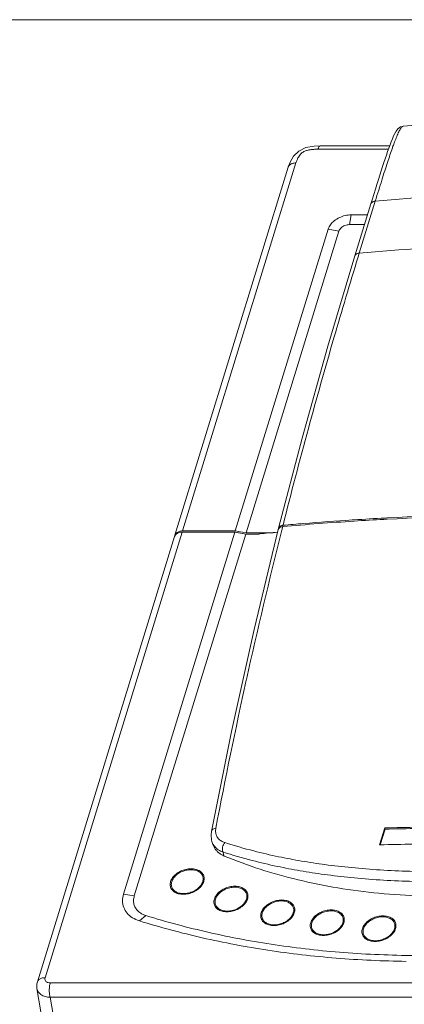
# Model space of a CAD drawing. Header units: millimetres. Extents: x -473 to 23648, y -382 to 1866.
# Tile 409 of 607: x 8129 to 8237, y 509 to 784. Entities that reach past the tile are written whole.
import ezdxf

# ---------------------------------------------------------------- set-up
doc = ezdxf.new("R2010")
doc.units = ezdxf.units.MM
doc.header["$LTSCALE"] = 80
doc.layers.get('0').update_dxf_attribs({"linetype": 'CONTINUOUS'})
for name, color, linetype in [('06_ALL_SURFS', 7, 'CONTINUOUS'), ('09_ALL_ROUNDS', 7, 'CONTINUOUS'), ('20_ALL_FEATURES', 7, 'CONTINUOUS'), ('_BLACK_HOLE', 7, 'CONTINUOUS')]:
    doc.layers.add(name, color=color, linetype=linetype)

msp = doc.modelspace()

# ---------------------------------------------------------------- linework, layer by layer
at = {"color": 0, "lineweight": 0}
msp.add_line((9857.679, 784.392), (7268.152, 784.392), dxfattribs=at)
at = {"layer": '06_ALL_SURFS', "color": 0, "linetype": 'Continuous', "lineweight": 0}
msp.add_arc((8273.529, -147.594), 791.786, 95.247085, 95.614682, dxfattribs=at)
at = {"layer": '09_ALL_ROUNDS', "color": 0, "linetype": 'Continuous', "lineweight": 0}
for centre, radius, start, end in [((8303.573, -134.304), 871.125, 92.596976, 94.942152), ((8298.601, -141.565), 863.803, 92.599906, 94.952013)]:
    msp.add_arc(centre, radius, start, end, dxfattribs=at)
at = {"layer": '20_ALL_FEATURES', "color": 0, "linetype": 'Continuous', "lineweight": 0}
for p, q in [((8206.278, 744.283), (8174.517, 641.214)), ((8215.311, 725.716), (8189.274, 641.221)), ((8218.336, 725.169), (8192.299, 640.675)), ((8224.036, 719.014), (8223.716, 717.973)), ((8221.998, 644.282), (8222.592, 644.321)), ((8231.352, 644.479), (8230.933, 644.456)), ((8231.255, 644.832), (8231.848, 644.864)), ((8231.863, 644.506), (8231.352, 644.479)), ((8174.405, 640.85), (8135.96, 516.089)), ((8189.162, 640.857), (8157.936, 539.524)), ((8192.187, 640.31), (8160.961, 538.977)), ((8189.162, 640.857), (8174.405, 640.85)), ((8174.517, 641.214), (8189.274, 641.221)), ((8189.161, 640.879), (8189.331, 640.879)), ((8189.162, 640.857), (8192.187, 640.31)), ((8192.299, 640.675), (8189.274, 641.221)), ((8192.357, 640.332), (8189.331, 640.879)), ((8196.062, 640.312), (8192.187, 640.31)), ((8192.299, 640.675), (8199.926, 640.678)), ((8202.561, 642.429), (8202.299, 641.387)), ((8192.402, 599.571), (8192.368, 599.419)), ((8229.699, 553.293), (8231.156, 558.032)), ((8231.276, 557.689), (8229.926, 553.298)), ((8231.276, 557.689), (8231.156, 558.032)), ((8229.811, 553.296), (8229.699, 553.293))]:
    msp.add_line(p, q, dxfattribs=at)
for centre, radius, start, end in [((8277.226, -213.733), 859.795, 90.022249, 93.025371), ((8277.165, -215.667), 861.365, 90.017803, 93.014753), ((8202.853, 640.533), 2.268, 95.04591, 99.45686), ((8274.56, -166.047), 811.675, 93.669017, 95.089029), ((8273.889, -156.828), 802.788, 94.682204, 95.09083), ((8275.082, -171.919), 817.926, 93.721132, 94.679232), ((8275.836, -183.642), 829.673, 93.080207, 93.679462), ((8275.664, -182.621), 828.286, 93.095688, 93.67184), ((8173.481, 639.295), 1.283, 155.63596, 162.71055), ((8173.542, 639.267), 1.351, 142.26595, 155.60634), ((8173.588, 639.667), 1.276, 162.9279, 173.21879), ((9649.232, 276.861), 1492.144, 165.859733, 167.50981), ((8202.169, 641.403), 0.86, 150.15461, 165.74731), ((9616.34, 284.152), 1458.454, 167.516107, 169.177993), ((8250.256, -148.648), 706.938, 90.02379, 91.548181), ((8250.419, -152.423), 710.37, 90.027182, 91.5442), ((8248.835, -144.88), 698.436, 90.027141, 91.560803)]:
    msp.add_arc(centre, radius, start, end, dxfattribs=at)
for points, knots in [([(8223.716, 717.973), (8221.396, 710.428), (8216.611, 694.435), (8209.551, 669.382), (8204.942, 651.842), (8202.653, 642.793)], [0, 0, 0, 0, 23.6808739, 50.0785279, 78.0819311, 78.0819311, 78.0819311, 78.0819311]), ([(8201.628, 642.35), (8201.743, 642.481), (8202.024, 642.661), (8202.336, 642.747), (8202.48, 642.771)], [0, 0, 0, 0, 0.5239877, 0.96341417, 0.96341417, 0.96341417, 0.96341417]), ([(8172.543, 640.398), (8172.474, 640.299), (8172.413, 640.179), (8172.372, 640.053), (8172.368, 640.042)], [0, 0, 0, 0, 0.36088872, 0.39686103, 0.39686103, 0.39686103, 0.39686103]), ([(8173.543, 641.075), (8173.403, 641.031), (8173.138, 640.924), (8172.795, 640.696), (8172.615, 640.502), (8172.543, 640.398)], [0, 0, 0, 0, 0.4422445, 0.8495757, 1.2278813, 1.2278813, 1.2278813, 1.2278813]), ([(8172.949, 640.501), (8173.153, 640.621), (8173.634, 640.799), (8174.139, 640.849), (8174.405, 640.85)], [0, 0, 0, 0, 0.7117683, 1.5103623, 1.5103623, 1.5103623, 1.5103623]), ([(8201.404, 641.846), (8201.407, 641.876), (8201.413, 641.92), (8201.423, 641.964), (8201.427, 641.979)], [0, 0, 0, 0, 0.08984953, 0.13556249, 0.13556249, 0.13556249, 0.13556249]), ([(8202.075, 642.327), (8201.936, 642.279), (8201.683, 642.153), (8201.488, 641.944), (8201.423, 641.831)], [0, 0, 0, 0, 0.44104478, 0.83247004, 0.83247004, 0.83247004, 0.83247004])]:
    msp.add_open_spline(points, degree=3, knots=knots, dxfattribs=at)
for points in [[(8172.474, 640.094), (8172.602, 640.258), (8172.769, 640.395), (8172.949, 640.501)], [(8174.01, 641.179), (8173.852, 641.156), (8173.695, 641.122), (8173.543, 641.075)], [(8174.517, 641.214), (8174.348, 641.214), (8174.178, 641.203), (8174.01, 641.179)], [(8201.427, 641.979), (8201.462, 642.115), (8201.534, 642.245), (8201.628, 642.35)], [(8202.561, 642.429), (8202.396, 642.414), (8202.231, 642.382), (8202.075, 642.327)]]:
    msp.add_open_spline(points, degree=3, dxfattribs=at)
at = {"layer": '_BLACK_HOLE', "color": 0, "linetype": 'Continuous', "lineweight": 0}
for p, q in [((8236.433, 754.609), (8236.432, 754.609)), ((8232.222, 748.135), (8212.44, 748.125)), ((8232.561, 749.079), (8213.156, 749.069)), ((8232.654, 749.335), (8232.324, 748.425)), ((8204.129, 743.111), (8172.368, 640.042)), ((8228.525, 733.582), (8224.036, 719.014)), ((8227.306, 732.81), (8222.817, 718.242)), ((8221.259, 726.991), (8221.741, 729.725)), ((8221.741, 729.725), (8226.356, 729.727)), ((8218.336, 725.169), (8215.311, 725.716)), ((8225.514, 726.994), (8221.259, 726.991)), ((8208.036, 667.21), (8201.427, 641.979)), ((8172.256, 639.678), (8133.81, 514.914)), ((8188.215, 585.039), (8182.584, 557.022)), ((8182.584, 557.023), (8182.584, 557.021)), ((8183.003, 553.358), (8182.729, 554.208)), ((8185.824, 551.299), (8186.197, 550.163)), ((8160.961, 538.977), (8157.936, 539.524)), ((8164.211, 533.515), (8162.404, 532.013)), ((8135.437, 502.721), (8133.682, 513.027)), ((8137.394, 514.64), (8341.967, 514.743)), ((8137.374, 510.603), (8341.947, 510.706)), ((8139.13, 500.293), (8137.374, 510.603))]:
    msp.add_line(p, q, dxfattribs=at)
for points in [[(8314.312, 758.596), (8288.533, 758.14), (8261.879, 756.755), (8236.433, 754.61)], [(8236.432, 754.609), (8235.564, 754.344), (8234.878, 753.82), (8234.394, 753.209), (8234.009, 752.553), (8233.655, 751.827), (8233.315, 751.037), (8232.982, 750.204), (8232.654, 749.335)], [(8213.156, 749.069), (8211.345, 748.983), (8209.09, 748.554), (8207.117, 747.617), (8205.627, 746.155), (8204.631, 744.448), (8204.129, 743.11)], [(8232.324, 748.425), (8231.991, 747.474), (8231.651, 746.483), (8231.305, 745.45), (8230.949, 744.372), (8230.584, 743.25), (8230.208, 742.082), (8229.819, 740.865), (8229.418, 739.596), (8229.001, 738.272), (8228.569, 736.887), (8228.118, 735.437), (8227.648, 733.918), (8227.306, 732.81)], [(8222.817, 718.242), (8215.266, 692.989), (8208.036, 667.21)], [(8201.335, 641.615), (8194.542, 613.58), (8188.215, 585.039)], [(8182.584, 557.021), (8182.478, 556.11), (8182.609, 554.642), (8182.732, 554.198)], [(8133.81, 514.914), (8133.685, 514.392), (8133.682, 513.026)]]:
    msp.add_lwpolyline(points, dxfattribs=at)
msp.add_arc((8186.555, 555.434), 4.018, 197.91606, 210.2611, dxfattribs=at)
for points, knots in [([(8236.434, 754.593), (8236.345, 754.582), (8236.005, 754.478), (8235.576, 753.856), (8235.052, 752.926), (8234.505, 751.652), (8233.971, 750.292), (8233.629, 749.355), (8233.476, 748.927)], [0, 0, 0, 0, 0.2711373, 1.0295578, 2.1342941, 3.5306923, 5.1615445, 6.5234507, 6.5234507, 6.5234507, 6.5234507]), ([(8212.44, 748.125), (8212.357, 748.125), (8212.182, 748.123), (8211.907, 748.117), (8211.606, 748.105), (8211.276, 748.085), (8210.917, 748.054), (8210.528, 748.009), (8210.11, 747.946), (8209.665, 747.857), (8209.2, 747.733), (8208.726, 747.562), (8208.25, 747.322), (8207.784, 746.968), (8207.339, 746.48), (8206.928, 745.858), (8206.563, 745.115), (8206.367, 744.571), (8206.278, 744.283)], [0, 0, 0, 0, 0.2501604, 0.5246049, 0.8256667, 1.1552022, 1.5150381, 1.9065093, 2.3296866, 2.7833661, 3.2659306, 3.7726555, 4.2925985, 4.8607456, 5.516617, 6.2635323, 7.0908796, 7.994858, 7.994858, 7.994858, 7.994858]), ([(8212.44, 748.125), (8212.51, 748.352), (8212.643, 748.701), (8212.952, 749.059), (8213.131, 749.065), (8213.156, 749.063)], [0, 0, 0, 0, 0.7121869, 1.1629017, 1.2381184, 1.2381184, 1.2381184, 1.2381184]), ([(8233.476, 748.927), (8233.422, 748.775), (8233.14, 747.979), (8232.619, 746.466), (8231.907, 744.316), (8231.144, 741.955), (8230.325, 739.372), (8229.444, 736.557), (8228.839, 734.601), (8228.525, 733.582)], [0, 0, 0, 0, 0.4833988, 2.5359246, 4.7984541, 7.2770228, 9.9817723, 12.9262981, 16.1249675, 16.1249675, 16.1249675, 16.1249675]), ([(8206.278, 744.283), (8205.95, 744.283), (8205.336, 744.206), (8204.548, 743.825), (8204.211, 743.366), (8204.133, 743.122), (8204.129, 743.111)], [0, 0, 0, 0, 0.9838686, 1.8290833, 2.5615989, 2.5977175, 2.5977175, 2.5977175, 2.5977175]), ([(8228.525, 733.582), (8228.321, 733.565), (8227.944, 733.484), (8227.503, 733.202), (8227.345, 732.931), (8227.306, 732.81)], [0, 0, 0, 0, 0.6137316, 1.1388825, 1.5205822, 1.5205822, 1.5205822, 1.5205822]), ([(8221.741, 729.725), (8221.182, 729.725), (8220.046, 729.584), (8218.439, 729.02), (8217.021, 728.147), (8215.923, 727.043), (8215.447, 726.159), (8215.311, 725.716)], [0, 0, 0, 0, 1.6771434, 3.3981315, 5.0748938, 6.6304027, 8.0218709, 8.0218709, 8.0218709, 8.0218709]), ([(8221.259, 726.991), (8221.049, 726.991), (8220.621, 726.947), (8220, 726.766), (8219.423, 726.48), (8218.928, 726.105), (8218.552, 725.667), (8218.387, 725.335), (8218.336, 725.169)], [0, 0, 0, 0, 0.630071, 1.2816761, 1.9306335, 2.5533756, 3.1301442, 3.649205, 3.649205, 3.649205, 3.649205]), ([(8224.036, 719.014), (8223.832, 718.996), (8223.455, 718.915), (8223.014, 718.634), (8222.855, 718.363), (8222.817, 718.242)], [0, 0, 0, 0, 0.6137316, 1.1388824, 1.5205841, 1.5205841, 1.5205841, 1.5205841]), ([(8183.824, 557.989), (8183.618, 557.954), (8183.237, 557.84), (8182.779, 557.506), (8182.615, 557.183), (8182.584, 557.023)], [0, 0, 0, 0, 0.6268647, 1.1735719, 1.6600152, 1.6600152, 1.6600152, 1.6600152]), ([(8183.824, 557.989), (8183.757, 557.635), (8183.707, 556.929), (8183.942, 555.91), (8184.489, 555.033), (8185.31, 554.348), (8185.978, 554.05), (8186.337, 553.935)], [0, 0, 0, 0, 1.0811083, 2.0922171, 3.087349, 4.1252034, 5.2551569, 5.2551569, 5.2551569, 5.2551569]), ([(8186.197, 550.163), (8185.897, 550.287), (8185.326, 550.568), (8184.557, 551.097), (8183.911, 551.718), (8183.4, 552.418), (8183.13, 552.985), (8183.02, 553.304), (8183.003, 553.358)], [0, 0, 0, 0, 0.9740305, 1.9017691, 2.7896724, 3.647913, 4.4897955, 4.6601568, 4.6601568, 4.6601568, 4.6601568]), ([(8183.084, 553.409), (8183.208, 553.198), (8183.609, 552.631), (8184.514, 551.855), (8185.366, 551.457), (8185.824, 551.299)], [0, 0, 0, 0, 0.734267, 2.0722085, 3.5240054, 3.5240054, 3.5240054, 3.5240054]), ([(8186.337, 553.935), (8186.184, 553.753), (8185.928, 553.334), (8185.704, 552.642), (8185.65, 551.942), (8185.741, 551.493), (8185.824, 551.299)], [0, 0, 0, 0, 0.7119552, 1.4529754, 2.1644581, 2.7976407, 2.7976407, 2.7976407, 2.7976407]), ([(8186.337, 553.935), (8189.02, 553.069), (8194.022, 551.634), (8201.206, 549.976), (8207.868, 548.724), (8214.677, 547.696), (8222.036, 546.849), (8229.958, 546.218), (8238.053, 545.851), (8243.462, 545.776), (8246.107, 545.777)], [0, 0, 0, 0, 8.4602558, 15.5961649, 22.1137583, 28.7896853, 36.2521296, 44.3331704, 52.6231943, 60.5585193, 60.5585193, 60.5585193, 60.5585193]), ([(8185.824, 551.299), (8188.532, 550.416), (8193.578, 548.954), (8200.827, 547.262), (8207.549, 545.984), (8214.419, 544.934), (8221.844, 544.069), (8229.836, 543.425), (8238.003, 543.05), (8243.46, 542.973), (8246.128, 542.974)], [0, 0, 0, 0, 8.5440686, 15.7485127, 22.3272065, 29.064565, 36.594631, 44.7480377, 53.1117637, 61.1173886, 61.1173886, 61.1173886, 61.1173886]), ([(8186.197, 550.163), (8189.495, 548.798), (8196.31, 546.309), (8206.942, 543.342), (8218.069, 541.103), (8229.621, 539.607), (8241.518, 538.864), (8253.69, 538.877), (8266.051, 539.647), (8278.526, 541.168), (8291.031, 543.43), (8303.485, 546.42), (8311.692, 548.881), (8315.766, 550.228)], [0, 0, 0, 0, 10.7082461, 21.7377787, 33.0863573, 44.7285202, 56.6547771, 68.8238393, 81.2185815, 93.7880118, 106.506029, 119.3200085, 132.1936994, 132.1936994, 132.1936994, 132.1936994]), ([(8171.141, 543.021), (8171.264, 543.418), (8171.689, 544.208), (8172.67, 545.194), (8173.937, 545.974), (8175.374, 546.478), (8176.851, 546.661), (8178.237, 546.504), (8179.409, 546.01), (8180.251, 545.193), (8180.63, 544.123), (8180.537, 543.38), (8180.428, 543.026)], [0, 0, 0, 0, 1.2442588, 2.6341239, 4.1321961, 5.6699354, 7.1691286, 8.5609837, 9.8069474, 10.9205074, 11.97884, 13.0908641, 13.0908641, 13.0908641, 13.0908641]), ([(8171.453, 542.986), (8171.568, 543.357), (8171.965, 544.096), (8172.883, 545.018), (8174.069, 545.748), (8175.413, 546.22), (8176.795, 546.391), (8178.091, 546.244), (8179.187, 545.782), (8179.975, 545.018), (8180.329, 544.017), (8180.243, 543.322), (8180.141, 542.99)], [0, 0, 0, 0, 1.164046, 2.4643213, 3.8657902, 5.3043314, 6.7067745, 8.0087739, 9.1742755, 10.2159096, 11.2058431, 12.2463778, 12.2463778, 12.2463778, 12.2463778]), ([(8180.428, 543.026), (8180.306, 542.629), (8179.881, 541.839), (8178.9, 540.853), (8177.633, 540.073), (8176.196, 539.569), (8174.719, 539.386), (8173.333, 539.543), (8172.161, 540.037), (8171.318, 540.854), (8170.94, 541.924), (8171.032, 542.667), (8171.141, 543.021)], [0, 0, 0, 0, 1.2442588, 2.6341239, 4.1321961, 5.6699354, 7.1691286, 8.5609837, 9.8069474, 10.9205074, 11.97884, 13.0908641, 13.0908641, 13.0908641, 13.0908641]), ([(8180.141, 542.99), (8180.027, 542.619), (8179.629, 541.88), (8178.711, 540.958), (8177.526, 540.228), (8176.181, 539.756), (8174.8, 539.585), (8173.504, 539.732), (8172.407, 540.195), (8171.619, 540.959), (8171.265, 541.959), (8171.351, 542.654), (8171.453, 542.986)], [0, 0, 0, 0, 1.1640802, 2.4643448, 3.8658143, 5.3043556, 6.7067993, 8.0087998, 9.1743051, 10.2159361, 11.2058882, 12.2464208, 12.2464208, 12.2464208, 12.2464208]), ([(8183.405, 538.126), (8183.528, 538.522), (8183.953, 539.312), (8184.934, 540.299), (8186.201, 541.079), (8187.638, 541.583), (8189.115, 541.766), (8190.501, 541.609), (8191.673, 541.114), (8192.515, 540.298), (8192.894, 539.228), (8192.802, 538.485), (8192.692, 538.131)], [0, 0, 0, 0, 1.2442588, 2.6341239, 4.1321961, 5.6699354, 7.1691286, 8.5609837, 9.8069474, 10.9205074, 11.97884, 13.0908641, 13.0908641, 13.0908641, 13.0908641]), ([(8183.717, 538.091), (8183.832, 538.462), (8184.229, 539.201), (8185.147, 540.123), (8186.333, 540.853), (8187.677, 541.325), (8189.059, 541.496), (8190.355, 541.349), (8191.451, 540.886), (8192.239, 540.122), (8192.593, 539.122), (8192.507, 538.427), (8192.405, 538.095)], [0, 0, 0, 0, 1.164046, 2.4643213, 3.8657902, 5.3043314, 6.7067745, 8.0087739, 9.1742755, 10.2159096, 11.2058431, 12.2463778, 12.2463778, 12.2463778, 12.2463778]), ([(8157.936, 539.524), (8157.744, 538.902), (8157.536, 537.628), (8157.881, 535.735), (8158.881, 534.081), (8160.44, 532.786), (8161.718, 532.227), (8162.405, 532.013)], [0, 0, 0, 0, 1.9510837, 3.7987344, 5.6550367, 7.6288024, 9.7871199, 9.7871199, 9.7871199, 9.7871199]), ([(8160.961, 538.977), (8160.845, 538.602), (8160.702, 537.835), (8160.807, 536.678), (8161.248, 535.608), (8162, 534.691), (8163.012, 533.971), (8163.796, 533.644), (8164.211, 533.515)], [0, 0, 0, 0, 1.1781299, 2.3121068, 3.4371267, 4.5967501, 5.8230313, 7.1265043, 7.1265043, 7.1265043, 7.1265043]), ([(8192.692, 538.131), (8192.57, 537.734), (8192.145, 536.944), (8191.164, 535.958), (8189.897, 535.178), (8188.46, 534.674), (8186.983, 534.491), (8185.597, 534.648), (8184.425, 535.142), (8183.583, 535.959), (8183.204, 537.029), (8183.296, 537.772), (8183.405, 538.126)], [0, 0, 0, 0, 1.2442588, 2.6341239, 4.1321961, 5.6699354, 7.1691286, 8.5609837, 9.8069474, 10.9205074, 11.97884, 13.0908641, 13.0908641, 13.0908641, 13.0908641]), ([(8192.405, 538.095), (8192.291, 537.724), (8191.893, 536.985), (8190.975, 536.063), (8189.79, 535.333), (8188.446, 534.861), (8187.064, 534.69), (8185.768, 534.837), (8184.671, 535.299), (8183.883, 536.064), (8183.529, 537.064), (8183.615, 537.759), (8183.717, 538.091)], [0, 0, 0, 0, 1.1640802, 2.4643448, 3.8658143, 5.3043556, 6.7067993, 8.0087998, 9.1743051, 10.2159361, 11.2058882, 12.2464208, 12.2464208, 12.2464208, 12.2464208]), ([(8196.537, 534.273), (8196.659, 534.669), (8197.084, 535.459), (8198.066, 536.445), (8199.332, 537.226), (8200.77, 537.73), (8202.247, 537.913), (8203.632, 537.755), (8204.804, 537.261), (8205.647, 536.444), (8206.025, 535.375), (8205.933, 534.632), (8205.824, 534.277)], [0, 0, 0, 0, 1.2442588, 2.6341239, 4.1321961, 5.6699354, 7.1691286, 8.5609837, 9.8069474, 10.9205074, 11.97884, 13.0908641, 13.0908641, 13.0908641, 13.0908641]), ([(8196.849, 534.238), (8196.963, 534.608), (8197.361, 535.348), (8198.279, 536.27), (8199.464, 537), (8200.809, 537.471), (8202.19, 537.643), (8203.486, 537.496), (8204.583, 537.033), (8205.371, 536.269), (8205.725, 535.269), (8205.639, 534.573), (8205.537, 534.242)], [0, 0, 0, 0, 1.164046, 2.4643213, 3.8657902, 5.3043314, 6.7067745, 8.0087739, 9.1742755, 10.2159096, 11.2058431, 12.2463778, 12.2463778, 12.2463778, 12.2463778]), ([(8210.415, 531.497), (8210.537, 531.893), (8210.962, 532.684), (8211.943, 533.67), (8213.21, 534.45), (8214.647, 534.954), (8216.124, 535.137), (8217.51, 534.98), (8218.682, 534.486), (8219.524, 533.669), (8219.903, 532.599), (8219.811, 531.856), (8219.702, 531.502)], [0, 0, 0, 0, 1.2442588, 2.6341239, 4.1321961, 5.6699354, 7.1691286, 8.5609837, 9.8069474, 10.9205074, 11.97884, 13.0908641, 13.0908641, 13.0908641, 13.0908641]), ([(8164.211, 533.515), (8170.043, 531.693), (8182.038, 528.491), (8200.597, 525.04), (8219.861, 522.895), (8232.939, 522.351), (8239.556, 522.293)], [0, 0, 0, 0, 18.3294035, 37.1975101, 56.5806906, 76.4314987, 76.4314987, 76.4314987, 76.4314987]), ([(8205.824, 534.277), (8205.702, 533.881), (8205.277, 533.091), (8204.295, 532.105), (8203.028, 531.325), (8201.591, 530.821), (8200.114, 530.637), (8198.729, 530.795), (8197.557, 531.289), (8196.714, 532.106), (8196.336, 533.175), (8196.428, 533.919), (8196.537, 534.273)], [0, 0, 0, 0, 1.2442588, 2.6341239, 4.1321961, 5.6699354, 7.1691286, 8.5609837, 9.8069474, 10.9205074, 11.97884, 13.0908641, 13.0908641, 13.0908641, 13.0908641]), ([(8205.537, 534.242), (8205.422, 533.871), (8205.025, 533.132), (8204.107, 532.209), (8202.921, 531.48), (8201.577, 531.008), (8200.195, 530.837), (8198.899, 530.984), (8197.803, 531.446), (8197.015, 532.21), (8196.661, 533.211), (8196.747, 533.906), (8196.849, 534.238)], [0, 0, 0, 0, 1.1640802, 2.4643448, 3.8658143, 5.3043556, 6.7067993, 8.0087998, 9.1743051, 10.2159361, 11.2058882, 12.2464208, 12.2464208, 12.2464208, 12.2464208]), ([(8210.726, 531.462), (8210.841, 531.833), (8211.239, 532.572), (8212.157, 533.494), (8213.342, 534.224), (8214.686, 534.696), (8216.068, 534.867), (8217.364, 534.72), (8218.46, 534.258), (8219.249, 533.493), (8219.603, 532.493), (8219.516, 531.798), (8219.414, 531.466)], [0, 0, 0, 0, 1.164046, 2.4643213, 3.8657902, 5.3043314, 6.7067745, 8.0087739, 9.1742755, 10.2159096, 11.2058431, 12.2463778, 12.2463778, 12.2463778, 12.2463778]), ([(8224.91, 529.824), (8225.033, 530.221), (8225.458, 531.011), (8226.439, 531.997), (8227.706, 532.777), (8229.143, 533.281), (8230.62, 533.464), (8232.006, 533.307), (8233.178, 532.813), (8234.02, 531.996), (8234.399, 530.926), (8234.307, 530.183), (8234.197, 529.829)], [0, 0, 0, 0, 1.2442588, 2.6341239, 4.1321961, 5.6699354, 7.1691286, 8.5609837, 9.8069474, 10.9205074, 11.97884, 13.0908641, 13.0908641, 13.0908641, 13.0908641]), ([(8225.222, 529.789), (8225.337, 530.16), (8225.734, 530.899), (8226.652, 531.822), (8227.838, 532.551), (8229.182, 533.023), (8230.564, 533.194), (8231.86, 533.047), (8232.956, 532.585), (8233.744, 531.821), (8234.098, 530.82), (8234.012, 530.125), (8233.91, 529.794)], [0, 0, 0, 0, 1.164046, 2.4643213, 3.8657902, 5.3043314, 6.7067745, 8.0087739, 9.1742755, 10.2159096, 11.2058431, 12.2463778, 12.2463778, 12.2463778, 12.2463778]), ([(8237.222, 520.672), (8230.651, 520.761), (8217.667, 521.356), (8198.543, 523.547), (8180.115, 527.013), (8168.201, 530.203), (8162.405, 532.013)], [0, 0, 0, 0, 19.7136599, 38.9595168, 57.7007377, 75.9175891, 75.9175891, 75.9175891, 75.9175891]), ([(8219.702, 531.502), (8219.579, 531.105), (8219.154, 530.315), (8218.173, 529.329), (8216.906, 528.549), (8215.469, 528.045), (8213.992, 527.862), (8212.606, 528.019), (8211.434, 528.513), (8210.592, 529.33), (8210.213, 530.4), (8210.305, 531.143), (8210.415, 531.497)], [0, 0, 0, 0, 1.2442588, 2.6341239, 4.1321961, 5.6699354, 7.1691286, 8.5609837, 9.8069474, 10.9205074, 11.97884, 13.0908641, 13.0908641, 13.0908641, 13.0908641]), ([(8219.414, 531.466), (8219.3, 531.095), (8218.902, 530.356), (8217.984, 529.434), (8216.799, 528.704), (8215.455, 528.232), (8214.073, 528.061), (8212.777, 528.208), (8211.68, 528.67), (8210.892, 529.435), (8210.538, 530.435), (8210.624, 531.13), (8210.726, 531.462)], [0, 0, 0, 0, 1.1640802, 2.4643448, 3.8658143, 5.3043556, 6.7067993, 8.0087998, 9.1743051, 10.2159361, 11.2058882, 12.2464208, 12.2464208, 12.2464208, 12.2464208]), ([(8234.197, 529.829), (8234.075, 529.433), (8233.65, 528.643), (8232.669, 527.656), (8231.402, 526.876), (8229.965, 526.372), (8228.488, 526.189), (8227.102, 526.346), (8225.93, 526.841), (8225.088, 527.657), (8224.709, 528.727), (8224.801, 529.47), (8224.91, 529.824)], [0, 0, 0, 0, 1.2442588, 2.6341239, 4.1321961, 5.6699354, 7.1691286, 8.5609837, 9.8069474, 10.9205074, 11.97884, 13.0908641, 13.0908641, 13.0908641, 13.0908641]), ([(8233.91, 529.794), (8233.796, 529.423), (8233.398, 528.683), (8232.48, 527.761), (8231.295, 527.031), (8229.95, 526.56), (8228.569, 526.388), (8227.273, 526.535), (8226.176, 526.998), (8225.388, 527.762), (8225.034, 528.762), (8225.12, 529.458), (8225.222, 529.789)], [0, 0, 0, 0, 1.1640802, 2.4643448, 3.8658143, 5.3043556, 6.7067993, 8.0087998, 9.1743051, 10.2159361, 11.2058882, 12.2464208, 12.2464208, 12.2464208, 12.2464208]), ([(8135.96, 516.089), (8135.632, 516.089), (8135.018, 516.013), (8134.23, 515.631), (8133.893, 515.172), (8133.815, 514.928), (8133.811, 514.917)], [0, 0, 0, 0, 0.9838392, 1.8290515, 2.561578, 2.5977183, 2.5977183, 2.5977183, 2.5977183]), ([(8135.96, 516.089), (8135.916, 515.946), (8135.878, 515.645), (8136.03, 515.211), (8136.372, 514.88), (8136.847, 514.68), (8137.206, 514.639), (8137.394, 514.64)], [0, 0, 0, 0, 0.4495448, 0.8788953, 1.3302576, 1.836056, 2.4000013, 2.4000013, 2.4000013, 2.4000013]), ([(8133.682, 513.026), (8133.734, 512.726), (8133.991, 512.074), (8134.81, 511.287), (8135.995, 510.761), (8136.898, 510.623), (8137.374, 510.603)], [0, 0, 0, 0, 0.911801, 2.0378217, 3.3157459, 4.7456252, 4.7456252, 4.7456252, 4.7456252]), ([(8137.394, 514.64), (8137.301, 514.338), (8137.172, 513.671), (8137.107, 512.632), (8137.162, 511.587), (8137.285, 510.911), (8137.374, 510.603)], [0, 0, 0, 0, 0.9469329, 2.0280498, 3.115222, 4.0791908, 4.0791908, 4.0791908, 4.0791908])]:
    msp.add_open_spline(points, degree=3, knots=knots, dxfattribs=at)

doc.saveas('drawing.dxf')
